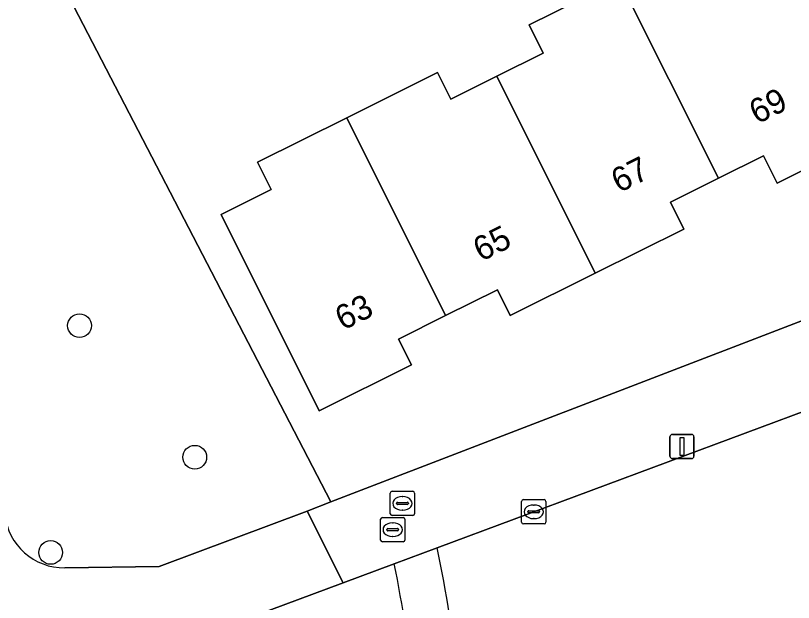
# Model space of a CAD drawing. Extents: x 158455 to 159797, y 387218 to 388672.
# Drawn here: x 159028.05 to 159060.09, y 387931.87 to 387956.05 of the extents above; entities that cross this region are included whole.
import ezdxf

# ---------------------------------------------------------------- set-up
doc = ezdxf.new("R2010")
doc.units = 0
for name, color, linetype in [('IMGEO_Boom', 7, 'Continuous'), ('IMGEO_Brandkraan', 7, 'Continuous'), ('IMGEO_Erf', 7, 'Continuous'), ('IMGEO_Groenvoorziening', 7, 'Continuous'), ('IMGEO_Kolk', 7, 'Continuous'), ('IMGEO_Lichtmast', 7, 'Continuous'), ('IMGEO_Pand', 7, 'Continuous'), ('IMGEO_Pand_nummerreeks', 7, 'Continuous'), ('IMGEO_Rioolput', 7, 'Continuous'), ('IMGEO_Voetpad_halfverhard', 7, 'Continuous'), ('IMGEO_Voetpad_open', 7, 'Continuous')]:
    doc.layers.add(name, color=color, linetype=linetype)

msp = doc.modelspace()

# ---------------------------------------------------------------- linework, layer by layer
at = {"layer": 'IMGEO_Boom'}
for centre in [(159030.684, 387943.273), (159035.428, 387937.852), (159029.494, 387933.929)]:
    msp.add_circle(centre, 0.489, dxfattribs=at)
at = {"layer": 'IMGEO_Brandkraan'}
for p, q in [((159043.483, 387935.525), (159043.483, 387936.377)), ((159043.558, 387936.451), (159044.41, 387936.451)), ((159043.971, 387936.231), (159043.996, 387936.231)), ((159044.484, 387936.377), (159044.484, 387935.525)), ((159043.742, 387935.945), (159043.742, 387935.957)), ((159044.18, 387935.908), (159043.782, 387935.908)), ((159043.785, 387935.994), (159044.183, 387935.994)), ((159044.226, 387935.957), (159044.226, 387935.945)), ((159043.994, 387935.671), (159043.969, 387935.671)), ((159044.41, 387935.451), (159043.558, 387935.451))]:
    msp.add_line(p, q, dxfattribs=at)
for points in [[(159043.483, 387935.525), (159043.483, 387936.377)], [(159043.558, 387936.451), (159044.41, 387936.451)], [(159044.484, 387936.377), (159044.484, 387935.525)], [(159044.41, 387935.451), (159043.558, 387935.451)]]:
    msp.add_lwpolyline(points, dxfattribs=at)
for centre, radius, start, end in [((159043.56, 387936.375), 0.0765, 91.552, 178.448), ((159043.56, 387936.375), 0.0765, 91.552, 178.448), ((159044.408, 387936.375), 0.0765, 1.552, 88.448), ((159044.408, 387936.375), 0.0765, 1.552, 88.448), ((159043.782, 387935.954), 0.0403, 85.8775, 175.7526), ((159043.779, 387935.944), 0.0366, 178.938, 274.7102), ((159044.183, 387935.951), 0.043, 264.8664, 352.4533), ((159044.187, 387935.956), 0.0386, 1.7309, 96.639), ((159043.56, 387935.527), 0.0765, 181.552, 268.448), ((159043.56, 387935.527), 0.0765, 181.552, 268.448), ((159044.408, 387935.527), 0.0765, 271.552, 358.448), ((159044.408, 387935.527), 0.0765, 271.552, 358.448)]:
    msp.add_arc(centre, radius, start, end, dxfattribs=at)
for centre, major_axis, ratio, start_param, end_param in [((159043.97, 387935.951), (-0.387, 0.002), 0.722429, 4.712389, 7.853982), ((159043.995, 387935.951), (-0.39, 0.002), 0.717154, 1.570796, 4.712389)]:
    msp.add_ellipse(centre, major_axis=major_axis, ratio=ratio, start_param=start_param, end_param=end_param, dxfattribs=at)
at = {"layer": 'IMGEO_Erf'}
msp.add_lwpolyline([(159057.795, 387967.794), (159056.458, 387970.401), (159056.398, 387970.519), (159052.621, 387968.584), (159052.681, 387968.467), (159053.632, 387966.611), (159049.444, 387964.464), (159044.792, 387962.079), (159043.781, 387964.052), (159040.639, 387962.515), (159041.664, 387960.515), (159038.232, 387958.756), (159034.563, 387956.875), (159033.538, 387958.876), (159030.077, 387957.144), (159041.039, 387936.013), (159060.276, 387943.411), (159063.933, 387944.776), (159067.591, 387946.141), (159066.213, 387950.202), (159064.604, 387954.178), (159062.731, 387958.17)], close=True, dxfattribs=at)
msp.add_lwpolyline([(159063.294, 387951.086), (159059.409, 387949.145), (159058.849, 387950.265), (159057, 387949.342), (159055.021, 387948.354), (159055.57, 387947.253), (159051.921, 387945.431), (159048.425, 387943.685), (159047.894, 387944.749), (159045.762, 387943.684), (159043.826, 387942.718), (159044.355, 387941.657), (159040.553, 387939.758), (159036.513, 387947.847), (159038.574, 387948.876), (159038.012, 387950.003), (159041.688, 387951.838), (159042.486, 387952.237), (159045.425, 387953.704), (159045.975, 387952.602), (159047.867, 387953.547), (159049.782, 387954.503), (159049.202, 387955.664), (159052.094, 387957.108)], dxfattribs=at)
at = {"layer": 'IMGEO_Groenvoorziening'}
for points in [[(159030.084, 387933.296), (159033.967, 387933.355), (159040.059, 387935.636), (159041.039, 387936.013), (159030.077, 387957.144)], [(159046.912, 387922.975), (159046.56, 387920.543), (159063.238, 387922.235), (159062.233, 387931.286), (159065.221, 387931.589), (159065.045, 387933.171), (159062.058, 387932.868), (159061.262, 387940.022), (159045.417, 387934.125)], [(159043.647, 387933.466), (159041.537, 387932.681), (159035.523, 387930.442)]]:
    msp.add_lwpolyline(points, dxfattribs=at)
for centre, radius, start, end in [((159030.048, 387935.747), 2.451, 185.8099, 270.8455), ((158960.146, 387917.017), 86.97, 3.92846, 11.34497), ((158959.958, 387916.998), 85.294, 3.97182, 11.13217)]:
    msp.add_arc(centre, radius, start, end, dxfattribs=at)
at = {"layer": 'IMGEO_Kolk'}
for p, q in [((159048.89, 387935.178), (159048.89, 387936.03)), ((159048.965, 387936.104), (159049.817, 387936.104)), ((159049.378, 387935.884), (159049.403, 387935.884)), ((159049.891, 387936.03), (159049.891, 387935.178)), ((159049.149, 387935.598), (159049.149, 387935.61)), ((159049.587, 387935.561), (159049.189, 387935.561)), ((159049.192, 387935.647), (159049.59, 387935.647)), ((159049.633, 387935.61), (159049.633, 387935.598)), ((159049.401, 387935.324), (159049.376, 387935.324)), ((159049.817, 387935.104), (159048.965, 387935.104))]:
    msp.add_line(p, q, dxfattribs=at)
for points in [[(159048.89, 387935.178), (159048.89, 387936.03)], [(159048.965, 387936.104), (159049.817, 387936.104)], [(159049.891, 387936.03), (159049.891, 387935.178)], [(159049.817, 387935.104), (159048.965, 387935.104)]]:
    msp.add_lwpolyline(points, dxfattribs=at)
for centre, radius, start, end in [((159048.967, 387936.028), 0.0765, 91.552, 178.448), ((159048.967, 387936.028), 0.0765, 91.552, 178.448), ((159049.815, 387936.028), 0.0765, 1.552, 88.448), ((159049.815, 387936.028), 0.0765, 1.552, 88.448), ((159049.189, 387935.607), 0.0403, 85.8775, 175.7526), ((159049.186, 387935.597), 0.0366, 178.938, 274.7102), ((159049.59, 387935.604), 0.043, 264.8664, 352.4533), ((159049.594, 387935.609), 0.0386, 1.7309, 96.639), ((159048.967, 387935.18), 0.0765, 181.552, 268.448), ((159048.967, 387935.18), 0.0765, 181.552, 268.448), ((159049.815, 387935.18), 0.0765, 271.552, 358.448), ((159049.815, 387935.18), 0.0765, 271.552, 358.448)]:
    msp.add_arc(centre, radius, start, end, dxfattribs=at)
for centre, major_axis, ratio, start_param, end_param in [((159049.377, 387935.604), (-0.387, 0.002), 0.722429, 4.712389, 7.853982), ((159049.402, 387935.604), (-0.39, 0.002), 0.717154, 1.570796, 4.712389)]:
    msp.add_ellipse(centre, major_axis=major_axis, ratio=ratio, start_param=start_param, end_param=end_param, dxfattribs=at)
at = {"layer": 'IMGEO_Lichtmast'}
for p, q in [((159055.1, 387938.794), (159055.89, 387938.794)), ((159055.89, 387938.794), (159055.1, 387938.794)), ((159055, 387937.894), (159055, 387938.694)), ((159055, 387938.694), (159055, 387937.894)), ((159055.99, 387938.694), (159055.99, 387937.894)), ((159055.99, 387937.894), (159055.99, 387938.694)), ((159055.89, 387937.794), (159055.1, 387937.794)), ((159055.1, 387937.794), (159055.89, 387937.794))]:
    msp.add_line(p, q, dxfattribs=at)
msp.add_lwpolyline([(159055.42, 387938.669), (159055.57, 387938.669), (159055.57, 387937.919), (159055.42, 387937.919), (159055.42, 387938.669)], dxfattribs=at)
for centre, start, end in [((159055.1, 387938.694), 90, 180), ((159055.1, 387938.694), 90, 180), ((159055.89, 387938.694), 0, 90), ((159055.89, 387938.694), 360, 90), ((159055.1, 387937.894), 180, 270), ((159055.1, 387937.894), 180, 270), ((159055.89, 387937.894), 270, 0), ((159055.89, 387937.894), 270, 0)]:
    msp.add_arc(centre, 0.1, start, end, dxfattribs=at)
at = {"layer": 'IMGEO_Pand'}
for points in [[(159052.915, 387957.518), (159057, 387949.342), (159058.849, 387950.265), (159059.409, 387949.145), (159063.294, 387951.086), (159059.194, 387959.296), (159057.109, 387958.255), (159056.567, 387959.341)], [(159047.867, 387953.547), (159051.921, 387945.431), (159055.57, 387947.253), (159055.021, 387948.354), (159057, 387949.342), (159052.915, 387957.518), (159052.094, 387957.108), (159049.202, 387955.664), (159049.782, 387954.503)], [(159047.867, 387953.547), (159045.975, 387952.602), (159045.425, 387953.704), (159042.486, 387952.237), (159041.688, 387951.838), (159045.762, 387943.684), (159047.894, 387944.749), (159048.425, 387943.685), (159051.921, 387945.431)], [(159045.762, 387943.684), (159041.688, 387951.838), (159038.012, 387950.003), (159038.574, 387948.876), (159036.513, 387947.847), (159040.553, 387939.758), (159044.355, 387941.657), (159043.826, 387942.718)]]:
    msp.add_lwpolyline(points, close=True, dxfattribs=at)
at = {"layer": 'IMGEO_Rioolput'}
for p, q in [((159043.082, 387934.442), (159043.082, 387935.294)), ((159043.157, 387935.368), (159044.009, 387935.368)), ((159044.083, 387935.294), (159044.083, 387934.442)), ((159043.384, 387934.911), (159043.782, 387934.911)), ((159043.57, 387935.148), (159043.595, 387935.148)), ((159043.341, 387934.862), (159043.341, 387934.874)), ((159043.779, 387934.825), (159043.381, 387934.825)), ((159043.593, 387934.588), (159043.568, 387934.588)), ((159043.825, 387934.874), (159043.825, 387934.862)), ((159044.009, 387934.368), (159043.157, 387934.368))]:
    msp.add_line(p, q, dxfattribs=at)
for points in [[(159043.082, 387934.442), (159043.082, 387935.294)], [(159043.157, 387935.368), (159044.009, 387935.368)], [(159044.083, 387935.294), (159044.083, 387934.442)], [(159044.009, 387934.368), (159043.157, 387934.368)]]:
    msp.add_lwpolyline(points, dxfattribs=at)
for centre, radius, start, end in [((159043.159, 387935.292), 0.0765, 91.552, 178.448), ((159043.159, 387935.292), 0.0765, 91.552, 178.448), ((159044.007, 387935.292), 0.0765, 1.552, 88.448), ((159044.007, 387935.292), 0.0765, 1.552, 88.448), ((159043.381, 387934.871), 0.0403, 85.8775, 175.7526), ((159043.786, 387934.873), 0.0386, 1.7309, 96.639), ((159043.378, 387934.861), 0.0366, 178.938, 274.7102), ((159043.782, 387934.868), 0.043, 264.8664, 352.4533), ((159043.159, 387934.444), 0.0765, 181.552, 268.448), ((159043.159, 387934.444), 0.0765, 181.552, 268.448), ((159044.007, 387934.444), 0.0765, 271.552, 358.448), ((159044.007, 387934.444), 0.0765, 271.552, 358.448)]:
    msp.add_arc(centre, radius, start, end, dxfattribs=at)
for centre, major_axis, ratio, start_param, end_param in [((159043.569, 387934.868), (-0.387, 0.002), 0.722429, 4.712389, 7.853982), ((159043.594, 387934.868), (-0.39, 0.002), 0.717154, 1.570796, 4.712389)]:
    msp.add_ellipse(centre, major_axis=major_axis, ratio=ratio, start_param=start_param, end_param=end_param, dxfattribs=at)
at = {"layer": 'IMGEO_Voetpad_halfverhard'}
for points in [[(159041.537, 387932.681), (159040.059, 387935.636), (159033.967, 387933.355), (159030.084, 387933.296)], [(159045.417, 387934.125), (159043.647, 387933.466)], [(159031.584, 387930.545), (159035.523, 387930.442), (159041.537, 387932.681)]]:
    msp.add_lwpolyline(points, dxfattribs=at)
for centre, radius, start, end in [((159030.048, 387935.747), 2.451, 185.8099, 270.8455), ((158960.146, 387917.017), 86.97, 3.92846, 11.34497), ((158959.958, 387916.998), 85.294, 3.97182, 11.13217)]:
    msp.add_arc(centre, radius, start, end, dxfattribs=at)
at = {"layer": 'IMGEO_Voetpad_open'}
msp.add_lwpolyline([(159063.933, 387944.776), (159060.276, 387943.411), (159041.039, 387936.013), (159040.059, 387935.636), (159041.537, 387932.681), (159043.647, 387933.466), (159045.417, 387934.125), (159061.262, 387940.022), (159062.235, 387940.384), (159064.629, 387936.913)], close=True, dxfattribs=at)

# ---------------------------------------------------------------- texts
at = {"layer": 'IMGEO_Pand_nummerreeks'}
for s, p in [('69', (159058.588, 387951.557)), ('67', (159052.903, 387948.725)), ('65', (159047.218, 387945.893)), ('63', (159041.533, 387943.061))]:
    msp.add_text(s, height=1, rotation=26.4793, dxfattribs=at).set_placement(p)

doc.saveas('drawing.dxf')
